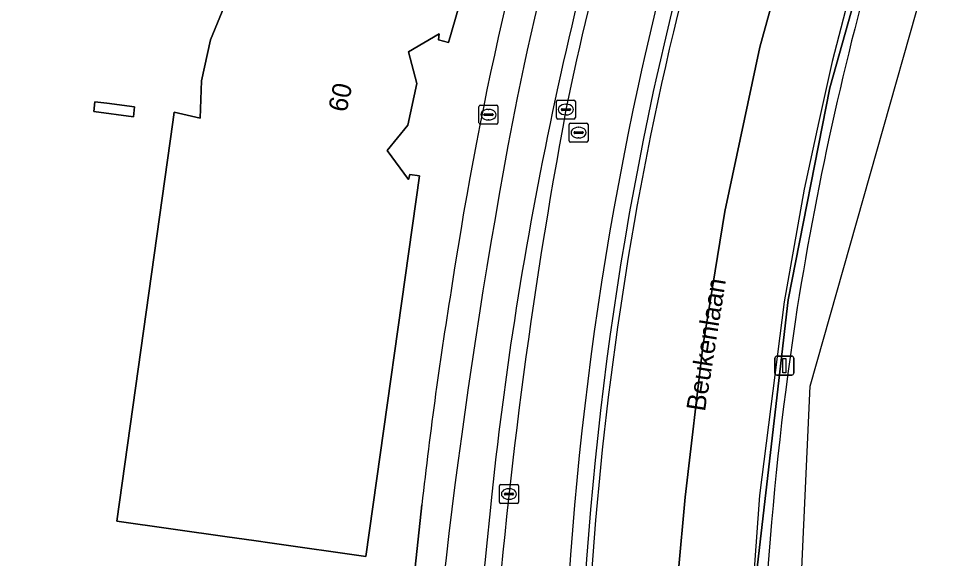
# Model space of a CAD drawing. Extents: x 158352 to 159489, y 383828 to 384603.
# Drawn here: x 159221.82 to 159270.31, y 384112.56 to 384141.09 of the extents above; entities that cross this region are included whole.
import ezdxf

# ---------------------------------------------------------------- set-up
doc = ezdxf.new("R2010")
doc.units = 0
for name, color, linetype in [('IMGEO_Berm_open', 7, 'Continuous'), ('IMGEO_Erf', 7, 'Continuous'), ('IMGEO_Fietspad_gesloten', 7, 'Continuous'), ('IMGEO_Kolk', 7, 'Continuous'), ('IMGEO_Lichtmast', 7, 'Continuous'), ('IMGEO_Lijnafwatering', 7, 'Continuous'), ('IMGEO_Muur', 7, 'Continuous'), ('IMGEO_Openbare_ruimte_label', 7, 'Continuous'), ('IMGEO_Pand', 7, 'Continuous'), ('IMGEO_Pand_nummerreeks', 7, 'Continuous'), ('IMGEO_Rijbaan_regionaal_gesloten', 7, 'Continuous'), ('IMGEO_Rioolput', 7, 'Continuous'), ('IMGEO_Verkeerseiland_open', 7, 'Continuous'), ('IMGEO_Voetpad_open', 7, 'Continuous')]:
    doc.layers.add(name, color=color, linetype=linetype)

msp = doc.modelspace()

# ---------------------------------------------------------------- linework, layer by layer
at = {"layer": 'IMGEO_Berm_open'}
msp.add_lwpolyline([(159290.842, 384196.371), (159283.856, 384185.315), (159283.476, 384184.645), (159279.041, 384176.526), (159278.21, 384174.788), (159274.068, 384165.954), (159268.735, 384151.895), (159264.678, 384137.417), (159262.475, 384126.232), (159260.803, 384111.778), (159260.418, 384097.829), (159262.438, 384045.509)], dxfattribs=at)
for centre, radius, start, end in [((159426.633, 384099.786), 165.736, 156.50994, 170.96437), ((159419.551, 384101.572), 168.878, 158.46247, 167.70632), ((159422.322, 384100.525), 170.962, 158.4217, 167.60222), ((159429.566, 384099.65), 179.073, 167.78789, 181.28744), ((159428.493, 384099.924), 177.12, 167.84087, 181.44637), ((159431.811, 384099.787), 170.851, 171.23724, 180.65729)]:
    msp.add_arc(centre, radius, start, end, dxfattribs=at)
at = {"layer": 'IMGEO_Erf'}
for points in [[(159250.188, 384159.332), (159244.538, 384139.822), (159244.004, 384139.953), (159244.045, 384140.269), (159242.416, 384139.313), (159242.857, 384137.643), (159242.392, 384135.444), (159241.299, 384134.114), (159242.428, 384132.585), (159242.489, 384132.849), (159243, 384132.767), (159240.163, 384112.68), (159235.213, 384113.382), (159234.252, 384113.518), (159232.852, 384113.717), (159227.01, 384114.546), (159229.977, 384135.614), (159230.051, 384136.143), (159231.424, 384135.814), (159231.492, 384137.793), (159231.969, 384139.959), (159232.699, 384141.748)], [(159219.781, 384093.69), (159222.137, 384093.975), (159222.409, 384091.924), (159223.933, 384091.908), (159224.238, 384101.64), (159224.287, 384103.2), (159224.439, 384108.038), (159224.535, 384110.027), (159224.528, 384110.266), (159226.204, 384110.204), (159232.352, 384109.975), (159232.5, 384109.97), (159233.759, 384109.925), (159234.064, 384109.914), (159234.947, 384109.882), (159239.943, 384109.702), (159240.051, 384111.827), (159242.728, 384111.611), (159243.123, 384115.407)]]:
    msp.add_lwpolyline(points, dxfattribs=at)
msp.add_lwpolyline([(159227.955, 384136.425), (159227.894, 384135.888), (159225.801, 384136.164), (159225.862, 384136.682), (159226.494, 384136.604)], close=True, dxfattribs=at)
for centre, radius, start, end in [((159429.57, 384099.226), 186.926, 162.17101, 171.42777), ((159475.781, 384089.311), 234.117, 170.71414, 173.60015)]:
    msp.add_arc(centre, radius, start, end, dxfattribs=at)
at = {"layer": 'IMGEO_Fietspad_gesloten'}
for centre, radius, start, end in [((159423.293, 384100.667), 178.849, 159.50752, 168.31277), ((159446.053, 384094.642), 200.375, 161.8048, 173.89034), ((159570.29, 384074.757), 328.076, 169.08206, 176.31487), ((160858.356, 383952.199), 1619.84, 174.197384, 175.571581)]:
    msp.add_arc(centre, radius, start, end, dxfattribs=at)
at = {"layer": 'IMGEO_Kolk'}
for p, q in [((159250.233, 384135.847), (159250.233, 384136.699)), ((159250.308, 384136.773), (159251.16, 384136.773)), ((159250.721, 384136.553), (159250.746, 384136.553)), ((159251.234, 384136.699), (159251.234, 384135.847)), ((159250.492, 384136.267), (159250.492, 384136.279)), ((159250.93, 384136.23), (159250.532, 384136.23)), ((159250.535, 384136.316), (159250.933, 384136.316)), ((159250.744, 384135.993), (159250.719, 384135.993)), ((159250.976, 384136.279), (159250.976, 384136.267)), ((159251.16, 384135.773), (159250.308, 384135.773)), ((159247.3, 384116.473), (159248.152, 384116.473)), ((159247.225, 384115.547), (159247.225, 384116.399)), ((159247.484, 384115.967), (159247.484, 384115.979)), ((159247.527, 384116.016), (159247.925, 384116.016)), ((159247.713, 384116.253), (159247.738, 384116.253)), ((159247.968, 384115.979), (159247.968, 384115.967)), ((159248.226, 384116.399), (159248.226, 384115.547)), ((159247.922, 384115.93), (159247.524, 384115.93)), ((159247.736, 384115.693), (159247.711, 384115.693)), ((159248.152, 384115.473), (159247.3, 384115.473))]:
    msp.add_line(p, q, dxfattribs=at)
for points in [[(159250.233, 384135.847), (159250.233, 384136.699)], [(159250.308, 384136.773), (159251.16, 384136.773)], [(159251.234, 384136.699), (159251.234, 384135.847)], [(159251.16, 384135.773), (159250.308, 384135.773)], [(159247.3, 384116.473), (159248.152, 384116.473)], [(159247.225, 384115.547), (159247.225, 384116.399)], [(159248.226, 384116.399), (159248.226, 384115.547)], [(159248.152, 384115.473), (159247.3, 384115.473)]]:
    msp.add_lwpolyline(points, dxfattribs=at)
for centre, radius, start, end in [((159250.31, 384136.697), 0.0765, 91.552, 178.448), ((159250.31, 384136.697), 0.0765, 91.552, 178.448), ((159251.158, 384136.697), 0.0765, 1.552, 88.448), ((159251.158, 384136.697), 0.0765, 1.552, 88.448), ((159250.532, 384136.276), 0.0403, 85.8775, 175.7526), ((159250.529, 384136.266), 0.0366, 178.938, 274.7102), ((159250.933, 384136.273), 0.043, 264.8664, 352.4533), ((159250.937, 384136.278), 0.0386, 1.7309, 96.639), ((159250.31, 384135.849), 0.0765, 181.552, 268.448), ((159250.31, 384135.849), 0.0765, 181.552, 268.448), ((159251.158, 384135.849), 0.0765, 271.552, 358.448), ((159251.158, 384135.849), 0.0765, 271.552, 358.448), ((159247.302, 384116.397), 0.0765, 91.552, 178.448), ((159247.302, 384116.397), 0.0765, 91.552, 178.448), ((159248.15, 384116.397), 0.0765, 1.552, 88.448), ((159248.15, 384116.397), 0.0765, 1.552, 88.448), ((159247.524, 384115.976), 0.0403, 85.8775, 175.7526), ((159247.929, 384115.978), 0.0386, 1.7309, 96.639), ((159247.302, 384115.549), 0.0765, 181.552, 268.448), ((159247.302, 384115.549), 0.0765, 181.552, 268.448), ((159247.521, 384115.966), 0.0366, 178.938, 274.7102), ((159247.925, 384115.973), 0.043, 264.8664, 352.4533), ((159248.15, 384115.549), 0.0765, 271.552, 358.448), ((159248.15, 384115.549), 0.0765, 271.552, 358.448)]:
    msp.add_arc(centre, radius, start, end, dxfattribs=at)
for centre, major_axis, ratio, start_param, end_param in [((159250.72, 384136.273), (-0.387, 0.002), 0.722429, 4.712389, 7.853982), ((159250.745, 384136.273), (-0.39, 0.002), 0.717154, 1.570796, 4.712389), ((159247.712, 384115.973), (-0.387, 0.002), 0.722429, 4.712389, 7.853982), ((159247.737, 384115.973), (-0.39, 0.002), 0.717154, 1.570796, 4.712389)]:
    msp.add_ellipse(centre, major_axis=major_axis, ratio=ratio, start_param=start_param, end_param=end_param, dxfattribs=at)
at = {"layer": 'IMGEO_Lichtmast'}
for p, q in [((159261.874, 384123.252), (159262.664, 384123.252)), ((159262.664, 384123.252), (159261.874, 384123.252)), ((159261.774, 384122.352), (159261.774, 384123.152)), ((159261.774, 384123.152), (159261.774, 384122.352)), ((159262.764, 384123.152), (159262.764, 384122.352)), ((159262.764, 384122.352), (159262.764, 384123.152)), ((159262.664, 384122.252), (159261.874, 384122.252)), ((159261.874, 384122.252), (159262.664, 384122.252))]:
    msp.add_line(p, q, dxfattribs=at)
msp.add_lwpolyline([(159262.194, 384123.127), (159262.344, 384123.127), (159262.344, 384122.377), (159262.194, 384122.377), (159262.194, 384123.127)], dxfattribs=at)
for centre, start, end in [((159261.874, 384123.152), 90, 180), ((159261.874, 384123.152), 90, 180), ((159262.664, 384123.152), 0, 90), ((159262.664, 384123.152), 360, 90), ((159261.874, 384122.352), 180, 270), ((159261.874, 384122.352), 180, 270), ((159262.664, 384122.352), 270, 0), ((159262.664, 384122.352), 270, 0)]:
    msp.add_arc(centre, 0.1, start, end, dxfattribs=at)
at = {"layer": 'IMGEO_Lijnafwatering'}
for points in [[(159269.535, 384154.897), (159269.118, 384153.705), (159268.568, 384152.07), (159267.52, 384148.785), (159266.306, 384144.648), (159264.788, 384138.806), (159264.099, 384135.651)], [(159264.099, 384135.651), (159263.316, 384132.067), (159262.259, 384126.125), (159260.957, 384115.903)], [(159260.957, 384115.903), (159260.396, 384108.123), (159260.244, 384103.814), (159260.209, 384098.641), (159260.276, 384095.915)]]:
    msp.add_lwpolyline(points, dxfattribs=at)
at = {"layer": 'IMGEO_Muur'}
msp.add_lwpolyline([(159227.955, 384136.425), (159226.494, 384136.604), (159225.862, 384136.682), (159225.801, 384136.164), (159227.894, 384135.888)], close=True, dxfattribs=at)
for centre, radius, start, end in [((159422.322, 384100.525), 170.962, 158.4217, 167.60222), ((159425.141, 384100.41), 173.401, 161.74161, 171.6113), ((159428.493, 384099.924), 177.12, 167.84087, 181.44637), ((159427.917, 384099.721), 176.248, 171.52156, 181.22289)]:
    msp.add_arc(centre, radius, start, end, dxfattribs=at)
at = {"layer": 'IMGEO_Pand'}
msp.add_lwpolyline([(159232.699, 384141.748), (159231.969, 384139.959), (159231.492, 384137.793), (159231.424, 384135.814), (159230.051, 384136.143), (159229.977, 384135.614), (159227.01, 384114.546), (159232.852, 384113.717), (159234.252, 384113.518), (159235.213, 384113.382), (159240.163, 384112.68), (159243, 384132.767), (159242.489, 384132.849), (159242.428, 384132.585), (159241.299, 384134.114), (159242.392, 384135.444), (159242.857, 384137.643), (159242.416, 384139.313), (159244.045, 384140.269), (159244.004, 384139.953), (159244.538, 384139.822), (159250.188, 384159.332)], dxfattribs=at)
at = {"layer": 'IMGEO_Rijbaan_regionaal_gesloten'}
for points in [[(159268.943, 383980.854), (159267.066, 383994.282), (159264.847, 384021.099), (159262.146, 384089.298), (159263.641, 384121.661), (159273.118, 384155.127), (159275.265, 384162.706), (159280.211, 384172.631), (159280.817, 384174.126), (159283.483, 384179.194), (159290.265, 384192.803), (159293.057, 384195.635), (159297.02, 384201.303), (159299.464, 384205.409), (159298.192, 384203.85), (159296.907, 384202.338)], [(159262.438, 384045.509), (159260.418, 384097.829), (159260.803, 384111.778), (159262.475, 384126.232), (159264.678, 384137.417), (159268.735, 384151.895), (159274.068, 384165.954), (159278.21, 384174.788), (159279.041, 384176.526), (159283.476, 384184.645), (159283.856, 384185.315), (159290.842, 384196.371)], [(159264.746, 383979.804), (159263.73, 383989.138), (159261.56, 384009.074), (159258.838, 384034.563), (159257.992, 384055.492), (159257.073, 384078.885), (159256.337, 384099.851), (159256.374, 384103.824), (159256.448, 384107.759), (159256.668, 384111.768), (159257.036, 384115.814), (159257.956, 384123.759), (159259.133, 384130.895), (159260.972, 384139.575), (159263.105, 384147.3), (159265.459, 384154.913), (159268.255, 384162.454), (159271.418, 384169.994), (159273.22, 384173.893), (159276.714, 384180.808), (159281.68, 384189.635)], [(159281.68, 384189.635), (159276.714, 384180.808), (159273.22, 384173.893), (159271.418, 384169.994), (159268.255, 384162.454), (159265.459, 384154.913), (159263.105, 384147.3), (159260.972, 384139.575), (159259.133, 384130.895), (159257.956, 384123.759), (159257.036, 384115.814), (159256.668, 384111.768), (159256.448, 384107.759), (159256.374, 384103.824), (159256.337, 384099.851), (159257.073, 384078.885), (159257.992, 384055.492), (159258.838, 384034.563), (159261.56, 384009.074), (159263.73, 383989.138), (159264.746, 383979.804)]]:
    msp.add_lwpolyline(points, dxfattribs=at)
for centre, radius, start, end in [((159424.366, 384100.491), 177.278, 154.44809, 168.3553), ((159426.633, 384099.786), 165.736, 156.50994, 170.96437), ((159419.551, 384101.572), 168.878, 158.46247, 167.70632), ((159425.141, 384100.41), 173.401, 161.74161, 171.6113), ((159429.566, 384099.65), 179.073, 167.78789, 181.28744), ((159521.206, 384085.822), 275.135, 169.43398, 175.72887), ((159427.917, 384099.721), 176.248, 171.52156, 181.22289), ((159431.811, 384099.787), 170.851, 171.23724, 180.65729)]:
    msp.add_arc(centre, radius, start, end, dxfattribs=at)
at = {"layer": 'IMGEO_Rioolput'}
for p, q in [((159246.143, 384135.578), (159246.143, 384136.43)), ((159246.218, 384136.504), (159247.07, 384136.504)), ((159247.144, 384136.43), (159247.144, 384135.578)), ((159246.402, 384135.998), (159246.402, 384136.01)), ((159246.84, 384135.961), (159246.442, 384135.961)), ((159246.445, 384136.047), (159246.843, 384136.047)), ((159246.631, 384136.284), (159246.656, 384136.284)), ((159246.886, 384136.01), (159246.886, 384135.998)), ((159247.07, 384135.504), (159246.218, 384135.504)), ((159246.654, 384135.724), (159246.629, 384135.724)), ((159250.903, 384134.63), (159250.903, 384135.482)), ((159250.978, 384135.556), (159251.83, 384135.556)), ((159251.904, 384135.482), (159251.904, 384134.63)), ((159251.162, 384135.05), (159251.162, 384135.062)), ((159251.6, 384135.013), (159251.202, 384135.013)), ((159251.205, 384135.099), (159251.603, 384135.099)), ((159251.391, 384135.336), (159251.416, 384135.336)), ((159251.646, 384135.062), (159251.646, 384135.05)), ((159251.83, 384134.556), (159250.978, 384134.556)), ((159251.414, 384134.776), (159251.389, 384134.776))]:
    msp.add_line(p, q, dxfattribs=at)
for points in [[(159246.143, 384135.578), (159246.143, 384136.43)], [(159246.218, 384136.504), (159247.07, 384136.504)], [(159247.144, 384136.43), (159247.144, 384135.578)], [(159247.07, 384135.504), (159246.218, 384135.504)], [(159250.903, 384134.63), (159250.903, 384135.482)], [(159250.978, 384135.556), (159251.83, 384135.556)], [(159251.904, 384135.482), (159251.904, 384134.63)], [(159251.83, 384134.556), (159250.978, 384134.556)]]:
    msp.add_lwpolyline(points, dxfattribs=at)
for centre, radius, start, end in [((159246.22, 384136.428), 0.0765, 91.552, 178.448), ((159246.22, 384136.428), 0.0765, 91.552, 178.448), ((159247.068, 384136.428), 0.0765, 1.552, 88.448), ((159247.068, 384136.428), 0.0765, 1.552, 88.448), ((159246.442, 384136.007), 0.0403, 85.8775, 175.7526), ((159246.439, 384135.997), 0.0366, 178.938, 274.7102), ((159246.843, 384136.004), 0.043, 264.8664, 352.4533), ((159246.847, 384136.009), 0.0386, 1.7309, 96.639), ((159246.22, 384135.58), 0.0765, 181.552, 268.448), ((159246.22, 384135.58), 0.0765, 181.552, 268.448), ((159247.068, 384135.58), 0.0765, 271.552, 358.448), ((159247.068, 384135.58), 0.0765, 271.552, 358.448), ((159250.98, 384135.48), 0.0765, 91.552, 178.448), ((159250.98, 384135.48), 0.0765, 91.552, 178.448), ((159251.828, 384135.48), 0.0765, 1.552, 88.448), ((159251.828, 384135.48), 0.0765, 1.552, 88.448), ((159251.202, 384135.059), 0.0403, 85.8775, 175.7526), ((159251.199, 384135.049), 0.0366, 178.938, 274.7102), ((159251.603, 384135.056), 0.043, 264.8664, 352.4533), ((159251.607, 384135.061), 0.0386, 1.7309, 96.639), ((159250.98, 384134.632), 0.0765, 181.552, 268.448), ((159250.98, 384134.632), 0.0765, 181.552, 268.448), ((159251.828, 384134.632), 0.0765, 271.552, 358.448), ((159251.828, 384134.632), 0.0765, 271.552, 358.448)]:
    msp.add_arc(centre, radius, start, end, dxfattribs=at)
for centre, major_axis, ratio, start_param, end_param in [((159246.63, 384136.004), (-0.387, 0.002), 0.722429, 4.712389, 7.853982), ((159246.655, 384136.004), (-0.39, 0.002), 0.717154, 1.570796, 4.712389), ((159251.39, 384135.056), (-0.387, 0.002), 0.722429, 4.712389, 7.853982), ((159251.415, 384135.056), (-0.39, 0.002), 0.717154, 1.570796, 4.712389)]:
    msp.add_ellipse(centre, major_axis=major_axis, ratio=ratio, start_param=start_param, end_param=end_param, dxfattribs=at)
at = {"layer": 'IMGEO_Verkeerseiland_open'}
for centre, radius, start, end in [((159424.366, 384100.491), 177.278, 154.44809, 168.3553), ((159446.053, 384094.642), 200.375, 161.8048, 173.89034), ((159521.206, 384085.822), 275.135, 169.43398, 175.72887), ((160858.356, 383952.199), 1619.84, 174.197384, 175.571581)]:
    msp.add_arc(centre, radius, start, end, dxfattribs=at)
at = {"layer": 'IMGEO_Voetpad_open'}
msp.add_lwpolyline([(159243.123, 384115.407), (159242.728, 384111.611), (159240.051, 384111.827), (159239.943, 384109.702), (159239.35, 384092.98), (159238.697, 384092.997), (159238.621, 384091.518), (159238.911, 384091.501), (159238.901, 384091.185), (159238.633, 384091.188), (159238.569, 384089.933), (159238.521, 384088.202), (159239.779, 384088.156), (159239.262, 384072.96), (159238.612, 384072.905), (159237.986, 384056.19), (159237.922, 384054.395), (159237.773, 384054.575), (159237.625, 384054.756), (159236.725, 384054.07), (159233.676, 384051.746), (159230.566, 384049.375), (159232.267, 384046.922), (159236.722, 384050.273)], dxfattribs=at)
for centre, radius, start, end in [((159423.293, 384100.667), 178.849, 159.50752, 168.31277), ((159429.57, 384099.226), 186.926, 162.17101, 171.42777), ((159570.29, 384074.757), 328.076, 169.08206, 176.31487), ((159475.781, 384089.311), 234.117, 170.71414, 173.60015)]:
    msp.add_arc(centre, radius, start, end, dxfattribs=at)

# ---------------------------------------------------------------- texts
at = {"layer": 'IMGEO_Openbare_ruimte_label'}
msp.add_text('Beukenlaan', height=1, rotation=80.9052, dxfattribs=at).set_placement((159258.073, 384120.3))
at = {"layer": 'IMGEO_Pand_nummerreeks'}
msp.add_text('60', height=1, rotation=77.8744, dxfattribs=at).set_placement((159239.146, 384136.09))

doc.saveas('drawing.dxf')
